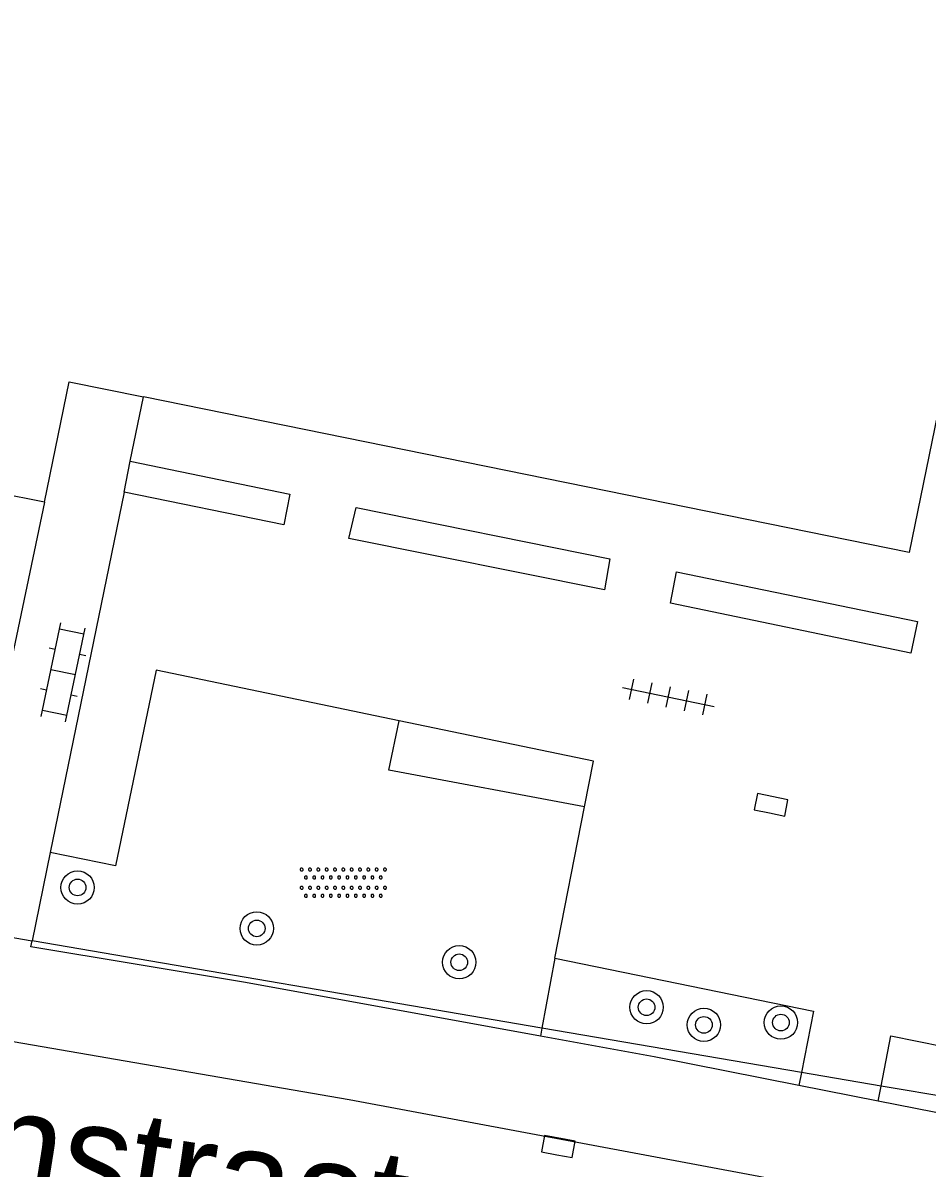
# Model space of a CAD drawing. Extents: x 124000 to 128010, y 398999 to 403000.
# Drawn here: x 127857.15 to 127878.87, y 399801.67 to 399829.17 of the extents above; entities that cross this region are included whole.
import ezdxf

# ---------------------------------------------------------------- set-up
doc = ezdxf.new("R2010")
doc.units = 0
for name, color, linetype in [('gg-afsc-hekwerk', 7, 'Continuous'), ('gg-anno-openbare ruimte label', 7, 'Continuous'), ('gg-bbg-hoofdgebouw', 7, 'Continuous'), ('gg-knt-verharding', 7, 'Continuous'), ('gt-grn-groengrens', 7, 'Continuous'), ('gt-symb-boom', 7, 'Continuous'), ('gt-symb-klinker verharding', 7, 'Continuous'), ('gt-symb-kolk', 7, 'Continuous'), ('gt-symb-overige verharding', 7, 'Continuous'), ('gt-symb-tegel verharding', 7, 'Continuous')]:
    doc.layers.add(name, color=color, linetype=linetype)

# ---------------------------------------------------------------- blocks, each defined once
blk = doc.blocks.new('gt0-KOLK')
at = {"layer": 'gt-symb-kolk'}
blk.add_lwpolyline([(0, 0), (0.375, 0), (0.375, 0.4), (-0.375, 0.4), (-0.375, 0), (0, 0)], dxfattribs=at)
blk = doc.blocks.new('gt0-BOOM')
at = {"layer": 'gt-symb-boom'}
for radius in [0.4, 0.2]:
    blk.add_circle((0, 0), radius, dxfattribs=at)
blk = doc.blocks.new('gt0-TEG1')
at = {"layer": 'gt-symb-tegel verharding'}
for p, q in [((-1.125, 0), (1.125, 0)), ((-0.9, -0.25), (-0.9, 0.25)), ((-0.45, -0.25), (-0.45, 0.25)), ((0, -0.25), (0, 0.25)), ((0.45, -0.25), (0.45, 0.25)), ((0.9, -0.25), (0.9, 0.25))]:
    blk.add_line(p, q, dxfattribs=at)
blk = doc.blocks.new('gt0-KL1')
at = {"layer": 'gt-symb-klinker verharding'}
for p, q in [((-1.15, 0.3), (1.15, 0.3)), ((-1, -0.3), (-1, 0.3)), ((-0.5, 0.3), (-0.5, 0.45)), ((0, -0.3), (0, 0.3)), ((0.5, 0.3), (0.5, 0.45)), ((1, -0.3), (1, 0.3)), ((-1.15, -0.3), (1.15, -0.3)), ((-0.5, -0.45), (-0.5, -0.3)), ((0.5, -0.45), (0.5, -0.3))]:
    blk.add_line(p, q, dxfattribs=at)
blk = doc.blocks.new('gt0-OVH')
at = {"layer": 'gt-symb-overige verharding'}
for points in [[(-0.972, 0.298), (-0.967, 0.308), (-0.965, 0.319), (-0.966, 0.33), (-0.971, 0.34), (-0.978, 0.348), (-0.988, 0.353), (-0.999, 0.355), (-1.01, 0.354), (-1.02, 0.349), (-1.028, 0.342), (-1.033, 0.332), (-1.035, 0.321), (-1.034, 0.31), (-1.029, 0.3), (-1.022, 0.292), (-1.012, 0.287), (-1.001, 0.285), (-0.99, 0.286), (-0.98, 0.291)], [(-0.772, 0.298), (-0.767, 0.308), (-0.765, 0.319), (-0.766, 0.33), (-0.771, 0.34), (-0.778, 0.348), (-0.788, 0.353), (-0.799, 0.355), (-0.81, 0.354), (-0.82, 0.349), (-0.828, 0.342), (-0.833, 0.332), (-0.835, 0.321), (-0.834, 0.31), (-0.829, 0.3), (-0.822, 0.292), (-0.812, 0.287), (-0.801, 0.285), (-0.79, 0.286), (-0.78, 0.291)], [(-0.572, 0.298), (-0.567, 0.308), (-0.565, 0.319), (-0.566, 0.33), (-0.571, 0.34), (-0.578, 0.348), (-0.588, 0.353), (-0.599, 0.355), (-0.61, 0.354), (-0.62, 0.349), (-0.628, 0.342), (-0.633, 0.332), (-0.635, 0.321), (-0.634, 0.31), (-0.629, 0.3), (-0.622, 0.292), (-0.612, 0.287), (-0.601, 0.285), (-0.59, 0.286), (-0.58, 0.291)], [(-0.372, 0.298), (-0.367, 0.308), (-0.365, 0.319), (-0.366, 0.33), (-0.371, 0.34), (-0.378, 0.348), (-0.388, 0.353), (-0.399, 0.355), (-0.41, 0.354), (-0.42, 0.349), (-0.428, 0.342), (-0.433, 0.332), (-0.435, 0.321), (-0.434, 0.31), (-0.429, 0.3), (-0.422, 0.292), (-0.412, 0.287), (-0.401, 0.285), (-0.39, 0.286), (-0.38, 0.291)], [(-0.172, 0.298), (-0.167, 0.308), (-0.165, 0.319), (-0.166, 0.33), (-0.171, 0.34), (-0.178, 0.348), (-0.188, 0.353), (-0.199, 0.355), (-0.21, 0.354), (-0.22, 0.349), (-0.228, 0.342), (-0.233, 0.332), (-0.235, 0.321), (-0.234, 0.31), (-0.229, 0.3), (-0.222, 0.292), (-0.212, 0.287), (-0.201, 0.285), (-0.19, 0.286), (-0.18, 0.291)], [(0.028, 0.298), (0.033, 0.308), (0.035, 0.319), (0.034, 0.33), (0.029, 0.34), (0.022, 0.348), (0.012, 0.353), (0.001, 0.355), (-0.01, 0.354), (-0.02, 0.349), (-0.028, 0.342), (-0.033, 0.332), (-0.035, 0.321), (-0.034, 0.31), (-0.029, 0.3), (-0.022, 0.292), (-0.012, 0.287), (-0.001, 0.285), (0.01, 0.286), (0.02, 0.291)], [(0.228, 0.298), (0.233, 0.308), (0.235, 0.319), (0.234, 0.33), (0.229, 0.34), (0.222, 0.348), (0.212, 0.353), (0.201, 0.355), (0.19, 0.354), (0.18, 0.349), (0.172, 0.342), (0.167, 0.332), (0.165, 0.321), (0.166, 0.31), (0.171, 0.3), (0.178, 0.292), (0.188, 0.287), (0.199, 0.285), (0.21, 0.286), (0.22, 0.291)], [(0.428, 0.298), (0.433, 0.308), (0.435, 0.319), (0.434, 0.33), (0.429, 0.34), (0.422, 0.348), (0.412, 0.353), (0.401, 0.355), (0.39, 0.354), (0.38, 0.349), (0.372, 0.342), (0.367, 0.332), (0.365, 0.321), (0.366, 0.31), (0.371, 0.3), (0.378, 0.292), (0.388, 0.287), (0.399, 0.285), (0.41, 0.286), (0.42, 0.291)], [(0.628, 0.298), (0.633, 0.308), (0.635, 0.319), (0.634, 0.33), (0.629, 0.34), (0.622, 0.348), (0.612, 0.353), (0.601, 0.355), (0.59, 0.354), (0.58, 0.349), (0.572, 0.342), (0.567, 0.332), (0.565, 0.321), (0.566, 0.31), (0.571, 0.3), (0.578, 0.292), (0.588, 0.287), (0.599, 0.285), (0.61, 0.286), (0.62, 0.291)], [(0.828, 0.298), (0.833, 0.308), (0.835, 0.319), (0.834, 0.33), (0.829, 0.34), (0.822, 0.348), (0.812, 0.353), (0.801, 0.355), (0.79, 0.354), (0.78, 0.349), (0.772, 0.342), (0.767, 0.332), (0.765, 0.321), (0.766, 0.31), (0.771, 0.3), (0.778, 0.292), (0.788, 0.287), (0.799, 0.285), (0.81, 0.286), (0.82, 0.291)], [(1.028, 0.298), (1.033, 0.308), (1.035, 0.319), (1.034, 0.33), (1.029, 0.34), (1.022, 0.348), (1.012, 0.353), (1.001, 0.355), (0.99, 0.354), (0.98, 0.349), (0.972, 0.342), (0.967, 0.332), (0.965, 0.321), (0.966, 0.31), (0.971, 0.3), (0.978, 0.292), (0.988, 0.287), (0.999, 0.285), (1.01, 0.286), (1.02, 0.291)], [(-0.872, 0.106), (-0.867, 0.116), (-0.865, 0.126), (-0.866, 0.137), (-0.871, 0.147), (-0.878, 0.156), (-0.888, 0.161), (-0.899, 0.163), (-0.91, 0.162), (-0.92, 0.157), (-0.928, 0.15), (-0.933, 0.14), (-0.935, 0.129), (-0.934, 0.118), (-0.929, 0.108), (-0.922, 0.1), (-0.912, 0.095), (-0.901, 0.092), (-0.89, 0.094), (-0.88, 0.098)], [(-0.672, 0.106), (-0.667, 0.116), (-0.665, 0.126), (-0.666, 0.137), (-0.671, 0.147), (-0.678, 0.156), (-0.688, 0.161), (-0.699, 0.163), (-0.71, 0.162), (-0.72, 0.157), (-0.728, 0.15), (-0.733, 0.14), (-0.735, 0.129), (-0.734, 0.118), (-0.729, 0.108), (-0.722, 0.1), (-0.712, 0.095), (-0.701, 0.092), (-0.69, 0.094), (-0.68, 0.098)], [(-0.472, 0.106), (-0.467, 0.116), (-0.465, 0.126), (-0.466, 0.137), (-0.471, 0.147), (-0.478, 0.156), (-0.488, 0.161), (-0.499, 0.163), (-0.51, 0.162), (-0.52, 0.157), (-0.528, 0.15), (-0.533, 0.14), (-0.535, 0.129), (-0.534, 0.118), (-0.529, 0.108), (-0.522, 0.1), (-0.512, 0.095), (-0.501, 0.092), (-0.49, 0.094), (-0.48, 0.098)], [(-0.272, 0.106), (-0.267, 0.116), (-0.265, 0.126), (-0.266, 0.137), (-0.271, 0.147), (-0.278, 0.156), (-0.288, 0.161), (-0.299, 0.163), (-0.31, 0.162), (-0.32, 0.157), (-0.328, 0.15), (-0.333, 0.14), (-0.335, 0.129), (-0.334, 0.118), (-0.329, 0.108), (-0.322, 0.1), (-0.312, 0.095), (-0.301, 0.092), (-0.29, 0.094), (-0.28, 0.098)], [(-0.072, 0.106), (-0.067, 0.116), (-0.065, 0.126), (-0.066, 0.137), (-0.071, 0.147), (-0.078, 0.156), (-0.088, 0.161), (-0.099, 0.163), (-0.11, 0.162), (-0.12, 0.157), (-0.128, 0.15), (-0.133, 0.14), (-0.135, 0.129), (-0.134, 0.118), (-0.129, 0.108), (-0.122, 0.1), (-0.112, 0.095), (-0.101, 0.092), (-0.09, 0.094), (-0.08, 0.098)], [(0.128, 0.106), (0.133, 0.116), (0.135, 0.126), (0.134, 0.137), (0.129, 0.147), (0.122, 0.156), (0.112, 0.161), (0.101, 0.163), (0.09, 0.162), (0.08, 0.157), (0.072, 0.15), (0.067, 0.14), (0.065, 0.129), (0.066, 0.118), (0.071, 0.108), (0.078, 0.1), (0.088, 0.095), (0.099, 0.092), (0.11, 0.094), (0.12, 0.098)], [(0.328, 0.106), (0.333, 0.116), (0.335, 0.126), (0.334, 0.137), (0.329, 0.147), (0.322, 0.156), (0.312, 0.161), (0.301, 0.163), (0.29, 0.162), (0.28, 0.157), (0.272, 0.15), (0.267, 0.14), (0.265, 0.129), (0.266, 0.118), (0.271, 0.108), (0.278, 0.1), (0.288, 0.095), (0.299, 0.092), (0.31, 0.094), (0.32, 0.098)], [(0.528, 0.106), (0.533, 0.116), (0.535, 0.126), (0.534, 0.137), (0.529, 0.147), (0.522, 0.156), (0.512, 0.161), (0.501, 0.163), (0.49, 0.162), (0.48, 0.157), (0.472, 0.15), (0.467, 0.14), (0.465, 0.129), (0.466, 0.118), (0.471, 0.108), (0.478, 0.1), (0.488, 0.095), (0.499, 0.092), (0.51, 0.094), (0.52, 0.098)], [(0.728, 0.106), (0.733, 0.116), (0.735, 0.126), (0.734, 0.137), (0.729, 0.147), (0.722, 0.156), (0.712, 0.161), (0.701, 0.163), (0.69, 0.162), (0.68, 0.157), (0.672, 0.15), (0.667, 0.14), (0.665, 0.129), (0.666, 0.118), (0.671, 0.108), (0.678, 0.1), (0.688, 0.095), (0.699, 0.092), (0.71, 0.094), (0.72, 0.098)], [(0.928, 0.106), (0.933, 0.116), (0.935, 0.126), (0.934, 0.137), (0.929, 0.147), (0.922, 0.156), (0.912, 0.161), (0.901, 0.163), (0.89, 0.162), (0.88, 0.157), (0.872, 0.15), (0.867, 0.14), (0.865, 0.129), (0.866, 0.118), (0.871, 0.108), (0.878, 0.1), (0.888, 0.095), (0.899, 0.092), (0.91, 0.094), (0.92, 0.098)], [(-0.972, -0.142), (-0.967, -0.132), (-0.965, -0.121), (-0.966, -0.11), (-0.971, -0.1), (-0.978, -0.092), (-0.988, -0.087), (-0.999, -0.085), (-1.01, -0.086), (-1.02, -0.091), (-1.028, -0.098), (-1.033, -0.108), (-1.035, -0.119), (-1.034, -0.13), (-1.029, -0.14), (-1.022, -0.148), (-1.012, -0.153), (-1.001, -0.155), (-0.99, -0.154), (-0.98, -0.149)], [(-0.772, -0.142), (-0.767, -0.132), (-0.765, -0.121), (-0.766, -0.11), (-0.771, -0.1), (-0.778, -0.092), (-0.788, -0.087), (-0.799, -0.085), (-0.81, -0.086), (-0.82, -0.091), (-0.828, -0.098), (-0.833, -0.108), (-0.835, -0.119), (-0.834, -0.13), (-0.829, -0.14), (-0.822, -0.148), (-0.812, -0.153), (-0.801, -0.155), (-0.79, -0.154), (-0.78, -0.149)], [(-0.572, -0.142), (-0.567, -0.132), (-0.565, -0.121), (-0.566, -0.11), (-0.571, -0.1), (-0.578, -0.092), (-0.588, -0.087), (-0.599, -0.085), (-0.61, -0.086), (-0.62, -0.091), (-0.628, -0.098), (-0.633, -0.108), (-0.635, -0.119), (-0.634, -0.13), (-0.629, -0.14), (-0.622, -0.148), (-0.612, -0.153), (-0.601, -0.155), (-0.59, -0.154), (-0.58, -0.149)], [(-0.372, -0.142), (-0.367, -0.132), (-0.365, -0.121), (-0.366, -0.11), (-0.371, -0.1), (-0.378, -0.092), (-0.388, -0.087), (-0.399, -0.085), (-0.41, -0.086), (-0.42, -0.091), (-0.428, -0.098), (-0.433, -0.108), (-0.435, -0.119), (-0.434, -0.13), (-0.429, -0.14), (-0.422, -0.148), (-0.412, -0.153), (-0.401, -0.155), (-0.39, -0.154), (-0.38, -0.149)], [(-0.172, -0.142), (-0.167, -0.132), (-0.165, -0.121), (-0.166, -0.11), (-0.171, -0.1), (-0.178, -0.092), (-0.188, -0.087), (-0.199, -0.085), (-0.21, -0.086), (-0.22, -0.091), (-0.228, -0.098), (-0.233, -0.108), (-0.235, -0.119), (-0.234, -0.13), (-0.229, -0.14), (-0.222, -0.148), (-0.212, -0.153), (-0.201, -0.155), (-0.19, -0.154), (-0.18, -0.149)], [(0.028, -0.142), (0.033, -0.132), (0.035, -0.121), (0.034, -0.11), (0.029, -0.1), (0.022, -0.092), (0.012, -0.087), (0.001, -0.085), (-0.01, -0.086), (-0.02, -0.091), (-0.028, -0.098), (-0.033, -0.108), (-0.035, -0.119), (-0.034, -0.13), (-0.029, -0.14), (-0.022, -0.148), (-0.012, -0.153), (-0.001, -0.155), (0.01, -0.154), (0.02, -0.149)], [(0.228, -0.142), (0.233, -0.132), (0.235, -0.121), (0.234, -0.11), (0.229, -0.1), (0.222, -0.092), (0.212, -0.087), (0.201, -0.085), (0.19, -0.086), (0.18, -0.091), (0.172, -0.098), (0.167, -0.108), (0.165, -0.119), (0.166, -0.13), (0.171, -0.14), (0.178, -0.148), (0.188, -0.153), (0.199, -0.155), (0.21, -0.154), (0.22, -0.149)], [(0.428, -0.142), (0.433, -0.132), (0.435, -0.121), (0.434, -0.11), (0.429, -0.1), (0.422, -0.092), (0.412, -0.087), (0.401, -0.085), (0.39, -0.086), (0.38, -0.091), (0.372, -0.098), (0.367, -0.108), (0.365, -0.119), (0.366, -0.13), (0.371, -0.14), (0.378, -0.148), (0.388, -0.153), (0.399, -0.155), (0.41, -0.154), (0.42, -0.149)], [(0.628, -0.142), (0.633, -0.132), (0.635, -0.121), (0.634, -0.11), (0.629, -0.1), (0.622, -0.092), (0.612, -0.087), (0.601, -0.085), (0.59, -0.086), (0.58, -0.091), (0.572, -0.098), (0.567, -0.108), (0.565, -0.119), (0.566, -0.13), (0.571, -0.14), (0.578, -0.148), (0.588, -0.153), (0.599, -0.155), (0.61, -0.154), (0.62, -0.149)], [(0.828, -0.142), (0.833, -0.132), (0.835, -0.121), (0.834, -0.11), (0.829, -0.1), (0.822, -0.092), (0.812, -0.087), (0.801, -0.085), (0.79, -0.086), (0.78, -0.091), (0.772, -0.098), (0.767, -0.108), (0.765, -0.119), (0.766, -0.13), (0.771, -0.14), (0.778, -0.148), (0.788, -0.153), (0.799, -0.155), (0.81, -0.154), (0.82, -0.149)], [(1.028, -0.142), (1.033, -0.132), (1.035, -0.121), (1.034, -0.11), (1.029, -0.1), (1.022, -0.092), (1.012, -0.087), (1.001, -0.085), (0.99, -0.086), (0.98, -0.091), (0.972, -0.098), (0.967, -0.108), (0.965, -0.119), (0.966, -0.13), (0.971, -0.14), (0.978, -0.148), (0.988, -0.153), (0.999, -0.155), (1.01, -0.154), (1.02, -0.149)], [(-0.872, -0.334), (-0.867, -0.324), (-0.865, -0.314), (-0.866, -0.303), (-0.871, -0.293), (-0.878, -0.284), (-0.888, -0.279), (-0.899, -0.277), (-0.91, -0.278), (-0.92, -0.283), (-0.928, -0.29), (-0.933, -0.3), (-0.935, -0.311), (-0.934, -0.322), (-0.929, -0.332), (-0.922, -0.34), (-0.912, -0.345), (-0.901, -0.348), (-0.89, -0.346), (-0.88, -0.342)], [(-0.672, -0.334), (-0.667, -0.324), (-0.665, -0.314), (-0.666, -0.303), (-0.671, -0.293), (-0.678, -0.284), (-0.688, -0.279), (-0.699, -0.277), (-0.71, -0.278), (-0.72, -0.283), (-0.728, -0.29), (-0.733, -0.3), (-0.735, -0.311), (-0.734, -0.322), (-0.729, -0.332), (-0.722, -0.34), (-0.712, -0.345), (-0.701, -0.348), (-0.69, -0.346), (-0.68, -0.342)], [(-0.472, -0.334), (-0.467, -0.324), (-0.465, -0.314), (-0.466, -0.303), (-0.471, -0.293), (-0.478, -0.284), (-0.488, -0.279), (-0.499, -0.277), (-0.51, -0.278), (-0.52, -0.283), (-0.528, -0.29), (-0.533, -0.3), (-0.535, -0.311), (-0.534, -0.322), (-0.529, -0.332), (-0.522, -0.34), (-0.512, -0.345), (-0.501, -0.348), (-0.49, -0.346), (-0.48, -0.342)], [(-0.272, -0.334), (-0.267, -0.324), (-0.265, -0.314), (-0.266, -0.303), (-0.271, -0.293), (-0.278, -0.284), (-0.288, -0.279), (-0.299, -0.277), (-0.31, -0.278), (-0.32, -0.283), (-0.328, -0.29), (-0.333, -0.3), (-0.335, -0.311), (-0.334, -0.322), (-0.329, -0.332), (-0.322, -0.34), (-0.312, -0.345), (-0.301, -0.348), (-0.29, -0.346), (-0.28, -0.342)], [(-0.072, -0.334), (-0.067, -0.324), (-0.065, -0.314), (-0.066, -0.303), (-0.071, -0.293), (-0.078, -0.284), (-0.088, -0.279), (-0.099, -0.277), (-0.11, -0.278), (-0.12, -0.283), (-0.128, -0.29), (-0.133, -0.3), (-0.135, -0.311), (-0.134, -0.322), (-0.129, -0.332), (-0.122, -0.34), (-0.112, -0.345), (-0.101, -0.348), (-0.09, -0.346), (-0.08, -0.342)], [(0.128, -0.334), (0.133, -0.324), (0.135, -0.314), (0.134, -0.303), (0.129, -0.293), (0.122, -0.284), (0.112, -0.279), (0.101, -0.277), (0.09, -0.278), (0.08, -0.283), (0.072, -0.29), (0.067, -0.3), (0.065, -0.311), (0.066, -0.322), (0.071, -0.332), (0.078, -0.34), (0.088, -0.345), (0.099, -0.348), (0.11, -0.346), (0.12, -0.342)], [(0.328, -0.334), (0.333, -0.324), (0.335, -0.314), (0.334, -0.303), (0.329, -0.293), (0.322, -0.284), (0.312, -0.279), (0.301, -0.277), (0.29, -0.278), (0.28, -0.283), (0.272, -0.29), (0.267, -0.3), (0.265, -0.311), (0.266, -0.322), (0.271, -0.332), (0.278, -0.34), (0.288, -0.345), (0.299, -0.348), (0.31, -0.346), (0.32, -0.342)], [(0.528, -0.334), (0.533, -0.324), (0.535, -0.314), (0.534, -0.303), (0.529, -0.293), (0.522, -0.284), (0.512, -0.279), (0.501, -0.277), (0.49, -0.278), (0.48, -0.283), (0.472, -0.29), (0.467, -0.3), (0.465, -0.311), (0.466, -0.322), (0.471, -0.332), (0.478, -0.34), (0.488, -0.345), (0.499, -0.348), (0.51, -0.346), (0.52, -0.342)], [(0.728, -0.334), (0.733, -0.324), (0.735, -0.314), (0.734, -0.303), (0.729, -0.293), (0.722, -0.284), (0.712, -0.279), (0.701, -0.277), (0.69, -0.278), (0.68, -0.283), (0.672, -0.29), (0.667, -0.3), (0.665, -0.311), (0.666, -0.322), (0.671, -0.332), (0.678, -0.34), (0.688, -0.345), (0.699, -0.348), (0.71, -0.346), (0.72, -0.342)], [(0.928, -0.334), (0.933, -0.324), (0.935, -0.314), (0.934, -0.303), (0.929, -0.293), (0.922, -0.284), (0.912, -0.279), (0.901, -0.277), (0.89, -0.278), (0.88, -0.283), (0.872, -0.29), (0.867, -0.3), (0.865, -0.311), (0.866, -0.322), (0.871, -0.332), (0.878, -0.34), (0.888, -0.345), (0.899, -0.348), (0.91, -0.346), (0.92, -0.342)]]:
    blk.add_lwpolyline(points, close=True, dxfattribs=at)

msp = doc.modelspace()

# ---------------------------------------------------------------- linework, layer by layer
at = {"layer": 'gg-afsc-hekwerk'}
for p, q in [((127855.522, 399807.443), (127857.372, 399807.126)), ((127869.617, 399805.032), (127857.372, 399807.126)), ((127875.853, 399803.965), (127869.617, 399805.032)), ((127877.767, 399803.638), (127875.853, 399803.965)), ((127880.946, 399803.095), (127877.767, 399803.638))]:
    msp.add_line(p, q, dxfattribs=at)
at = {"layer": 'gg-bbg-hoofdgebouw'}
msp.add_line((127857.668, 399817.659), (127847.874, 399819.647), dxfattribs=at)
for points in [[(127883.126, 399839.321), (127878.438, 399816.449), (127860.048, 399820.191)], [(127857.668, 399817.659), (127858.262, 399820.554), (127860.048, 399820.191)]]:
    msp.add_lwpolyline(points, dxfattribs=at)
at = {"layer": 'gg-knt-verharding'}
for p, q in [((127859.731, 399818.643), (127860.048, 399820.191)), ((127859.58, 399817.905), (127859.731, 399818.643)), ((127859.58, 399817.905), (127857.807, 399809.251)), ((127857.668, 399817.659), (127855.861, 399809.053)), ((127869.924, 399806.712), (127870.64, 399810.344)), ((127857.807, 399809.251), (127857.372, 399807.126)), ((127875.853, 399803.965), (127875.791, 399803.651)), ((127877.696, 399803.276), (127875.791, 399803.651)), ((127877.696, 399803.276), (127877.767, 399803.638)), ((127880.859, 399802.653), (127877.696, 399803.276))]:
    msp.add_line(p, q, dxfattribs=at)
for points in [[(127859.731, 399818.643), (127863.565, 399817.852), (127863.417, 399817.115), (127859.58, 399817.905)], [(127864.982, 399816.79), (127865.152, 399817.534), (127871.245, 399816.303), (127871.117, 399815.556), (127864.982, 399816.79)], [(127872.709, 399815.234), (127872.852, 399815.986), (127878.641, 399814.795), (127878.481, 399814.038), (127872.709, 399815.234)], [(127866.188, 399812.413), (127860.352, 399813.63), (127859.372, 399808.931), (127857.807, 399809.251)], [(127870.64, 399810.344), (127870.856, 399811.44), (127866.188, 399812.413)], [(127841.925, 399807.294), (127864.988, 399803.316), (127874.828, 399801.471), (127884.633, 399799.509), (127904.215, 399795.215), (127910.43, 399793.726)], [(127869.581, 399804.835), (127862.501, 399806.128), (127857.342, 399806.981), (127857.372, 399807.126)], [(127869.924, 399806.712), (127876.142, 399805.433), (127875.853, 399803.965)], [(127875.791, 399803.651), (127872.31, 399804.337), (127869.581, 399804.835)], [(127877.767, 399803.638), (127877.999, 399804.846), (127881.164, 399804.203)]]:
    msp.add_lwpolyline(points, dxfattribs=at)
at = {"layer": 'gt-grn-groengrens'}
for p, q in [((127869.924, 399806.712), (127869.617, 399805.032)), ((127869.617, 399805.032), (127869.581, 399804.835))]:
    msp.add_line(p, q, dxfattribs=at)
msp.add_lwpolyline([(127870.64, 399810.344), (127865.94, 399811.226), (127866.188, 399812.413)], dxfattribs=at)

# ---------------------------------------------------------------- block references
at = {"layer": 'gt-symb-boom'}
for p in [(127858.464, 399808.407), (127862.767, 399807.424), (127867.633, 399806.611), (127872.133, 399805.53), (127873.509, 399805.108), (127875.359, 399805.163)]:
    msp.add_blockref('gt0-BOOM', p, dxfattribs=at)
at = {"layer": 'gt-symb-klinker verharding', "rotation": 78.17329607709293}
msp.add_blockref('gt0-KL1', (127858.117, 399813.574), dxfattribs=at)
at = {"layer": 'gt-symb-kolk'}
for p, rotation in [((127875.081, 399810.198), -11.478482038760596), ((127869.977, 399801.989), -10.48938981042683)]:
    msp.add_blockref('gt0-KOLK', p, dxfattribs=dict(at, rotation=rotation))
at = {"layer": 'gt-symb-overige verharding'}
msp.add_blockref('gt0-OVH', (127864.847, 399808.519), dxfattribs=at)
at = {"layer": 'gt-symb-tegel verharding', "rotation": -11.714525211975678}
msp.add_blockref('gt0-TEG1', (127872.653, 399812.984), dxfattribs=at)

# ---------------------------------------------------------------- texts
at = {"layer": 'gg-anno-openbare ruimte label'}
msp.add_text('Meerssenstraat', height=2.5, rotation=351, dxfattribs=at).set_placement((127843.424, 399803.161))

doc.saveas('drawing.dxf')
